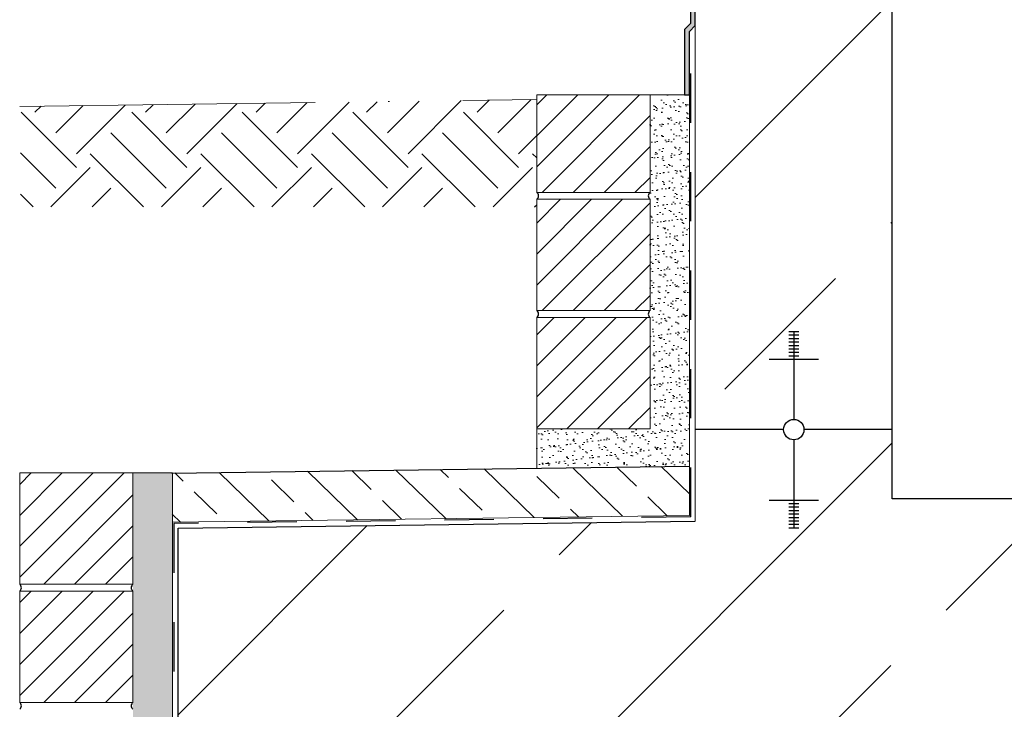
# Model space of a CAD drawing. Header units: millimetres. Extents: x -3395 to 5934498, y -177084 to 63013.
# Tile 557 of 652: x 111918 to 112918, y -38364 to -37664. Entities that reach past the tile are written whole.
import ezdxf

# ---------------------------------------------------------------- set-up
doc = ezdxf.new("R2010")
doc.units = ezdxf.units.MM
doc.linetypes.add('ACAD_ISO10W100', pattern=[18, 12, -3, 0, -3])
doc.linetypes.add('JIS_02_1.0', pattern=[2, 1, -1])
doc.layers.add('Bemaßung', color=7, linetype='Continuous', lineweight=9)
pattern_1 = [(45, (-5792.9, 14.7), (-224.5064, 224.5064), []), (45, (-5568.4, 14.7), (-224.5064, 224.5064), [158.75, -79.375])]

msp = doc.modelspace()

# ---------------------------------------------------------------- hatches: boundary and pattern name
at = {"lineweight": 9}
h = msp.add_hatch(dxfattribs=at)
h.set_pattern_fill('ANSI33', color=256, scale=50)
h.set_pattern_definition(pattern_1)
h.paths.add_polyline_path([(114504.37434, -36949.77774), (114304.37434, -36949.77774), (114304.37434, -38150.33453), (114064.37434, -38150.33453), (114064.37434, -38369.77774), (114164.37434, -38369.77774), (114164.37434, -38379.77774), (114064.37434, -38379.77774), (114064.37434, -38539.77774), (114164.37434, -38539.77774), (114164.37434, -38549.77787), (114776.63896, -38549.77744), (114776.63896, -38144.02365), (114504.37434, -38147.66193), (114504.37434, -37658.58633), (114456.87407, -37658.58633), (114456.87407, -37655.44597), (114504.37434, -37655.44597)])
h.paths.add_polyline_path([(112944.37434, -38369.77774), (113044.37434, -38369.77774), (113044.37434, -38150.33453), (112804.37434, -38150.33453), (112604.37434, -38150.33453), (112604.37434, -38173.05168), (112079.37434, -38180.06727), (112079.09807, -38533.77774), (112196.87297, -38533.77774), (112196.87297, -38531.77774), (112356.87297, -38531.77774), (112481.96001, -38533.77774), (112481.96001, -38543.77774), (112528.36001, -38543.77774), (112528.36001, -38549.77904), (112944.37434, -38549.77875), (112944.37434, -38539.77774), (113044.37434, -38539.77774), (113044.37434, -38379.77774), (112944.37434, -38379.77774)])
h.paths.add_polyline_path([(112468.36001, -38583.77774), (112468.36001, -38549.77774), (112079.08558, -38549.77774), (112078.74274, -38988.71055), (112479.37451, -38988.71055), (112479.37436, -38583.78026)])
h.paths.add_polyline_path([(113554.37434, -38150.33453), (113445.51262, -38150.33453), (113442.51479, -38156.62779), (113446.65155, -38206.25192), (113452.16724, -38236.57786), (113457.68292, -38255.87604), (113467.33571, -38335.82589), (113464.61864, -38369.77774), (113554.37434, -38369.77774)])
h.paths.add_polyline_path([(113554.37434, -38379.77774), (113462.75204, -38379.77774), (113457.68292, -38406.12687), (113461.82003, -38437.83103), (113470.09356, -38457.12944), (113479.74601, -38468.15697), (113482.50385, -38481.94139), (113486.03079, -38539.77774), (113554.37434, -38539.77774)])
h.paths.add_polyline_path([(114054.37434, -38379.77774), (113554.37434, -38379.77774), (113554.37434, -38539.77774), (114054.37434, -38539.77774)])
h.paths.add_polyline_path([(114054.37434, -38150.33453), (113554.37434, -38150.33453), (113554.37434, -38369.77774), (114054.37434, -38369.77774)])
h.paths.add_polyline_path([(114054.37434, -38539.77774), (113554.37434, -38539.77774), (113554.37434, -38549.77831), (114054.37434, -38549.77795)])
h.paths.add_polyline_path([(113554.37434, -38539.77774), (113486.03079, -38539.77774), (113486.64064, -38549.77836), (113554.37434, -38549.77831)])
h.paths.add_polyline_path([(113554.37434, -38369.77774), (113464.67587, -38369.77774), (113462.75204, -38379.77774), (113554.37434, -38379.77774)])
h.paths.add_polyline_path([(114054.37434, -38369.77774), (113554.37434, -38369.77774), (113554.37434, -38379.77774), (114054.37434, -38379.77774)])
h.paths.add_polyline_path([(114164.37434, -38369.77774), (114054.37434, -38369.77774), (114054.37434, -38379.77774), (114164.37434, -38379.77774)])
h.paths.add_polyline_path([(114164.37434, -38539.77774), (114064.37434, -38539.77774), (114054.37434, -38539.77774), (114054.37434, -38549.77795), (114164.37434, -38549.77787)])
h.paths.add_polyline_path([(114064.37434, -38150.33453), (114054.37434, -38150.33453), (114054.37434, -38369.77774), (114064.37434, -38369.77774)])
h = msp.add_hatch(dxfattribs=at)
h.set_pattern_fill('ANSI33', color=256, scale=50)
h.set_pattern_definition(pattern_1)
h.paths.add_polyline_path([(112604.37434, -36949.77774), (112804.37434, -36949.77774), (112804.37434, -38150.33453), (112604.37434, -38150.33453)])
h = msp.add_hatch(color=256)
h.dxf.hatch_style = 1
h.paths.add_polyline_path([(112604.37434, -37619.84646), (112599.36695, -37619.84646), (112599.36695, -37642.24075), (112604.37103, -37642.24075)])
h.paths.add_polyline_path([(112604.37103, -37642.24075), (112599.36695, -37642.24075), (112599.36695, -37645.38111), (112604.37057, -37645.38111)])
h.paths.add_polyline_path([(112604.37057, -37645.38111), (112599.36695, -37645.38111), (112599.36695, -37653.22516), (112599.36695, -37667.7754), (112593.37434, -37673.768), (112593.37434, -37740.19885), (112598.37434, -37740.19885), (112598.37434, -37675.83907), (112604.36695, -37669.84646)])
at = {"lineweight": 5}
h = msp.add_hatch(dxfattribs=at)
h.set_pattern_fill('ANSI31', color=256, scale=7, style=0)
h.set_pattern_definition([(45, (28618.862, 10340.579), (-15.715448, 15.715448), [])])
h.paths.add_polyline_path([(112558.37434, -37740.19885), (112443.37434, -37740.19885), (112443.37434, -37839.19885), (112558.37434, -37839.19885)])
h = msp.add_hatch()
h.set_pattern_fill('EARTH', color=256, scale=12.5, angle=45, style=0)
h.set_pattern_definition([(45, (89076.27, -195.14), (7e-15, 112.2532), [79.375, -79.375]), (45, (89055.226, -174.09), (7e-15, 112.2532), [79.375, -79.375]), (45, (89034.18, -153.04), (7e-15, 112.2532), [79.375, -79.375]), (135, (89034.18, -139.01), (-112.2532, 7e-15), [79.375, -79.375]), (135, (89055.226, -117.96), (-112.2532, 7e-15), [79.375, -79.375]), (135, (89076.27, -96.915), (-112.2532, 7e-15), [79.375, -79.375])])
h.paths.add_polyline_path([(112443.37434, -37744.91465), (111919.07314, -37751.92091), (111919.04005, -37854.00244), (112443.37434, -37854.00244)])
h = msp.add_hatch(dxfattribs=at)
h.set_pattern_fill('ANSI31', color=256, scale=7, style=0)
h.set_pattern_definition([(45, (28618.862, 10220.579), (-15.715448, 15.715448), [])])
h.paths.add_polyline_path([(112558.37434, -37846.19885), (112443.37434, -37846.19885), (112443.37434, -37959.19885), (112558.37434, -37959.19885)])
h = msp.add_hatch(dxfattribs=at)
h.set_pattern_fill('ANSI31', color=256, scale=7, style=0)
h.set_pattern_definition([(45, (25047.21, -316.532), (-15.715448, 15.715448), [])])
h.paths.add_polyline_path([(112558.37434, -37966.19885), (112443.37434, -37966.19885), (112443.37434, -38079.19885), (112558.37434, -38079.19885)])
at = {"lineweight": 9}
h = msp.add_hatch(dxfattribs=at)
h.set_pattern_fill('ANSI33', color=256, scale=10, angle=90.76559959)
h.set_pattern_definition([(135.7656, (-500.09, -1500.994), (-44.29731, -45.497236), []), (135.7656, (-500.69, -1456.1), (-44.29731, -45.497236), [31.75, -15.875])])
h.paths.add_polyline_path([(114510.37434, -38091.57747), (114510.37434, -38141.58193), (114776.63896, -38138.02383), (114776.63896, -38088.01937)])
h.paths.add_polyline_path([(112598.37434, -38167.13205), (112598.37434, -38117.12758), (112072.6882, -38124.15234), (112073.3563, -38174.14788)])
at = {"lineweight": 5}
h = msp.add_hatch(dxfattribs=at)
h.set_pattern_fill('ANSI31', color=256, scale=7, style=0)
h.set_pattern_definition([(45, (25786.862, 9942.71), (-15.715448, 15.715448), [])])
h.paths.add_polyline_path([(111918.37466, -38124.06758), (112033.37466, -38124.06758), (112033.37466, -38237.06758), (111918.37466, -38237.06758)])
h = msp.add_hatch(dxfattribs=at)
h.set_pattern_fill('ANSI31', color=256, scale=7, style=0)
h.set_pattern_definition([(45, (25786.862, 9822.71), (-15.715448, 15.715448), [])])
h.paths.add_polyline_path([(111918.37466, -38244.06758), (112033.37466, -38244.06758), (112033.37466, -38357.06758), (111918.37466, -38357.06758)])
at = {"layer": 'Bemaßung', "lineweight": 5}
h = msp.add_hatch(dxfattribs=at)
h.set_pattern_fill('AR-SAND', color=256, scale=0.25)
h.set_pattern_definition([(37.5, (-5792.891, 14.692), (-0.4000078, 12.2353309), [0, -9.652, 0, -10.795, 0, -10.31875]), (7.5, (-5792.891, 14.692), (11.238082, 17.9206275), [0, -5.207, 0, -8.6995, 0, -3.33375]), (327.5, (-5800.702, 14.692), (19.7748093, 0.0359296), [0, -3.175, 0, -11.43, 0, -14.9225]), (317.5, (-5800.702, 14.692), (19.0889113, 5.573233), [0, -1.5875, 0, -7.493, 0, -8.5725])])
h.paths.add_polyline_path([(112598.37434, -37740.19885), (112593.37434, -37740.19885), (112558.37434, -37740.19885), (112558.37434, -37853.19885), (112558.37434, -37966.19885), (112558.37434, -38079.19885), (112443.37434, -38079.19885), (112443.37434, -38119.19885), (112598.37434, -38117.12758)])
h = msp.add_hatch(dxfattribs=at)
h.set_pattern_fill('AR-SAND', color=256, scale=0.25)
h.set_pattern_definition([(37.5, (-343.877, 7e-12), (-0.4000078, 12.2353309), [0, -9.652, 0, -10.795, 0, -10.31875]), (7.5, (-343.877, 7e-12), (11.238082, 17.9206275), [0, -5.207, 0, -8.6995, 0, -3.33375]), (327.5, (-351.688, 7e-12), (19.7748093, 0.0359296), [0, -3.175, 0, -11.43, 0, -14.9225]), (317.5, (-351.688, 7e-12), (19.0889113, 5.573233), [0, -1.5875, 0, -7.493, 0, -8.5725])])
h.paths.add_polyline_path([(112033.37466, -38988.71055), (112073.37466, -38988.71055), (112073.37466, -38124.06758), (112033.37466, -38124.06758)])

# ---------------------------------------------------------------- linework, layer by layer
at = {"lineweight": 9}
for p, q in [((112604.37434, -38173.05168), (112604.37434, -36949.77774)), ((112598.37434, -38167.13205), (112598.37434, -37675.83907)), ((112073.37466, -38174.06758), (112073.37466, -38124.06758)), ((112598.37434, -38167.13205), (112073.37466, -38174.14763)), ((112073.37466, -38174.06758), (112073.37466, -38988.71055))]:
    msp.add_line(p, q, dxfattribs=at)
for p, q in [((112804.37434, -38150.33453), (112804.37434, -36949.77774)), ((112699.37434, -37980.41399), (112709.37434, -37980.41399)), ((112704.37434, -37980.06727), (112704.37434, -38069.71474)), ((112699.37434, -37983.9339), (112709.37434, -37983.9339)), ((112699.37434, -37987.4538), (112709.37434, -37987.4538)), ((112699.37434, -37990.97371), (112709.37434, -37990.97371)), ((112699.37434, -37994.49361), (112709.37434, -37994.49361)), ((112699.37434, -37998.01352), (112709.37434, -37998.01352)), ((112679.37434, -38008.57323), (112729.37434, -38008.57323)), ((112699.37434, -38001.53342), (112709.37434, -38001.53342)), ((112699.37434, -38005.05333), (112709.37434, -38005.05333)), ((112694.02181, -38080.06727), (112604.37434, -38080.06727)), ((112804.37434, -38080.06727), (112714.72688, -38080.06727)), ((112704.37434, -38090.4198), (112704.37434, -38180.06727)), ((112072.6882, -38124.15234), (112598.37434, -38117.12758)), ((113044.37434, -38150.33453), (112804.37434, -38150.33453)), ((112679.37434, -38151.56131), (112729.37434, -38151.56131)), ((112699.37434, -38155.08122), (112709.37434, -38155.08122)), ((112699.37434, -38158.60112), (112709.37434, -38158.60112)), ((112699.37434, -38162.12103), (112709.37434, -38162.12103)), ((112699.37434, -38165.64093), (112709.37434, -38165.64093)), ((112699.37434, -38169.16084), (112709.37434, -38169.16084)), ((112078.74274, -38988.71055), (112079.37434, -38180.06727)), ((112079.37434, -38180.06727), (112604.37434, -38173.05168)), ((112699.37434, -38172.68074), (112709.37434, -38172.68074)), ((112699.37434, -38176.20065), (112709.37434, -38176.20065)), ((112699.37434, -38179.72055), (112709.37434, -38179.72055))]:
    msp.add_line(p, q)
at = {"linetype": 'JIS_02_1.0', "lineweight": 25, "ltscale": 50}
for p, q in [((112599.78856, -38168.52749), (112599.78856, -37674.42485)), ((112599.78856, -38168.52749), (112074.78887, -38175.54307)), ((112074.78887, -38175.54307), (112074.78887, -38988.71055))]:
    msp.add_line(p, q, dxfattribs=at)
at = {"linetype": 'ACAD_ISO10W100', "lineweight": 13, "ltscale": 25}
for p, q in [((112558.37434, -37740.19885), (112598.37434, -37740.19885)), ((111918.37466, -37751.93024), (112443.37434, -37744.91465)), ((112443.37434, -38079.19885), (112443.37434, -38119.19885)), ((112073.37466, -38124.06758), (112033.37466, -38124.06758))]:
    msp.add_line(p, q, dxfattribs=at)
msp.add_lwpolyline([(112598.37434, -37740.19879), (112598.37434, -37675.83907), (112604.36695, -37669.84646), (112604.37434, -37619.84646), (112599.36695, -37619.84646), (112599.36695, -37667.7754), (112593.37434, -37673.768), (112593.37434, -37740.19885), (112598.37434, -37740.19885)])
at = {"lineweight": 5}
for points in [[(112558.37434, -37740.19885), (112443.37434, -37740.19885), (112443.37434, -37839.19885), (112558.37434, -37839.19885), (112558.37434, -37740.19885)], [(112558.37434, -37846.19885), (112443.37434, -37846.19885), (112443.37434, -37959.19885), (112558.37434, -37959.19885), (112558.37434, -37846.19885)], [(111918.37466, -38124.06758), (112033.37466, -38124.06758), (112033.37466, -38237.06758), (111918.37466, -38237.06758), (111918.37466, -38124.06758)], [(111918.37466, -38244.06758), (112033.37466, -38244.06758), (112033.37466, -38357.06758), (111918.37466, -38357.06758), (111918.37466, -38244.06758)]]:
    msp.add_lwpolyline(points, dxfattribs=at)
at = {"lineweight": 9}
msp.add_lwpolyline([(112558.37434, -37966.19885), (112443.37434, -37966.19885), (112443.37434, -38079.19885), (112558.37434, -38079.19885), (112558.37434, -37966.19885)], dxfattribs=at)
msp.add_circle((112704.37434, -38080.06727), 10.35253)
for centre, start, end in [((112440.79592, -37842.69885), 306.3787686, 53.6212314), ((112560.95276, -37842.69885), 126.3787686, 233.6212314), ((112440.79592, -37962.69885), 306.3787686, 53.6212314), ((112560.95276, -37962.69885), 126.3787686, 233.6212314), ((111915.79623, -38240.56758), 306.3787686, 53.6212314), ((112035.95308, -38240.56758), 126.3787686, 233.6212314), ((111915.79623, -38360.56758), 306.3787686, 53.6212314), ((112035.95308, -38360.56758), 126.3787686, 233.6212314)]:
    msp.add_arc(centre, 4.34721, start, end)

doc.saveas('drawing.dxf')
